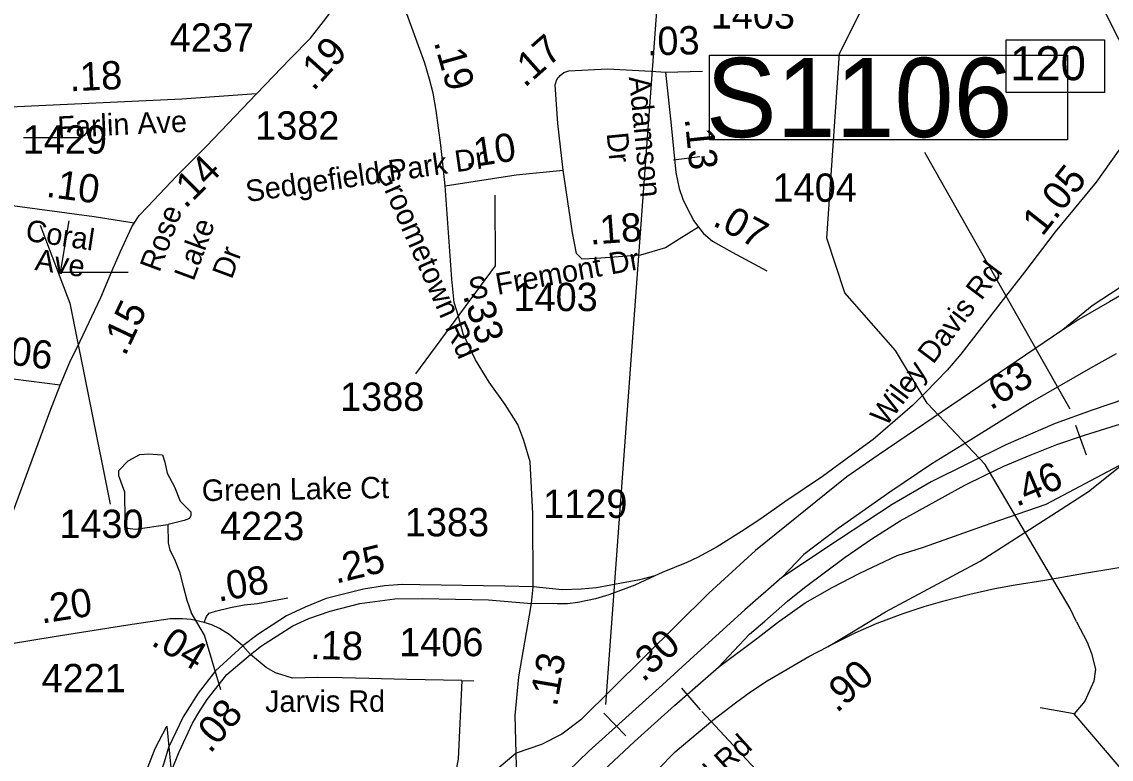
# Model space of a CAD drawing. Extents: x 1662474 to 1856135, y 779280 to 917889.
# Drawn here: x 1742029 to 1746839, y 819432 to 822688 of the extents above; entities that cross this region are included whole.
import ezdxf

# ---------------------------------------------------------------- set-up
doc = ezdxf.new("R2010")
doc.units = 0
for name, color, linetype in [('Exist Boundary Political City Limit New', 7, 'Continuous'), ('Exist Hydrographic Misc Water Feature', 7, 'Continuous'), ('Exist Hydrographic Pond Under 1500 Sq Ft', 7, 'Continuous'), ('Exist Road Non-System Type 51', 7, 'Continuous'), ('Exist Road Primary Interstate Divided Center Attributed', 7, 'Continuous'), ('Exist Road Primary Interstate Interchange CELL', 7, 'Continuous'), ('Exist Road Primary Interstate Mileage Hundredths English Label', 7, 'Continuous'), ('Exist Road Primary Interstate Ramp 1 Lane Attributed', 7, 'Continuous'), ('Exist Road Primary Interstate Service Attributed', 7, 'Continuous'), ('Exist Road Primary Interstate Structure Ovrhead Sign CELL', 7, 'Continuous'), ('Exist Road Primary Interstate Structure Standard Bridge Number Label', 7, 'Continuous'), ('Exist Road Secondary Mileage Hundredths English Label', 7, 'Continuous'), ('Exist Road Secondary Mileage Tenths English Label', 7, 'Continuous'), ('Exist Road Secondary Type 51 Attributed', 7, 'Continuous'), ('Exist Road Secondary Type 51 Divided Attributed', 7, 'Continuous'), ('Exist Road Secondary Type 51 Label', 7, 'Continuous'), ('Exist Road Secondary Type 51 Number Label', 7, 'Continuous'), ('Exist Road Secondary Type 51 Undivided 4 Lane Attributed', 7, 'Continuous'), ('Map Preparation Boundary City Limit Buffer Line', 7, 'Continuous')]:
    doc.layers.add(name, color=color, linetype=linetype)

msp = doc.modelspace()

# ---------------------------------------------------------------- linework, layer by layer
at = {"layer": 'Exist Boundary Political City Limit New'}
msp.add_lwpolyline([(1742559.9, 819327.9), (1742618.4, 819480.3), (1742669.2, 819578.2), (1742687.2, 819395.9)], dxfattribs=at)
at = {"layer": 'Exist Hydrographic Misc Water Feature'}
msp.add_line((1746674.9, 819632.3), (1746524.8, 819658.4), dxfattribs=at)
for points in [[(1746685.9, 820039.2), (1746657.6, 820097.5), (1746282.8, 820733.4), (1746026.9, 821004.4), (1745886.8, 821237.1), (1745663.7, 821491.1), (1745582.8, 821732.3), (1745639.8, 822548.5), (1745757.9, 822782.4), (1745743.7, 823091.2), (1745643.9, 824048.4), (1745654.7, 824432.2), (1745749.9, 824830.7)], [(1742673.8, 820467.7), (1742675.3, 820386.9), (1742683.3, 820354.9), (1742703.2, 820314.8), (1742726, 820259.9), (1742742.6, 820195.9), (1742758, 820134.7), (1742777.8, 820079.4)], [(1742908.9, 819738.6), (1742835.9, 819979.6), (1742777.8, 820079.4)], [(1746685.9, 820039.2), (1746732.7, 819948.9), (1746752.4, 819898.7), (1746770.2, 819830.5), (1746762, 819776.5), (1746722.2, 819688.7), (1746674.9, 819632.3)], [(1748838, 818114.5), (1748422.9, 818283.8), (1748173.8, 818393.9), (1747941.9, 818579.2), (1747842.8, 818712.5), (1747796.9, 819146.7), (1747772.9, 819272), (1747689.9, 819349.1), (1747481.9, 819382.9), (1747339.8, 819349.6), (1747204.9, 819152.2), (1747054.8, 819188), (1746674.9, 819632.3)]]:
    msp.add_lwpolyline(points, dxfattribs=at)
at = {"layer": 'Exist Hydrographic Pond Under 1500 Sq Ft'}
msp.add_lwpolyline([(1742673.8, 820467.7), (1742531.1, 820446.7), (1742496.2, 820451.3), (1742485.5, 820484.6), (1742484, 820612), (1742458.2, 820683.3), (1742458.2, 820707.5), (1742499.2, 820750), (1742550.8, 820777.3), (1742590.2, 820780.3), (1742628.1, 820777.3), (1742650.9, 820775.8), (1742661.5, 820743.9), (1742670.6, 820695.4), (1742704, 820634.7), (1742728.3, 820571.1), (1742755.6, 820545.3), (1742775.3, 820524.1), (1742775.3, 820508.9), (1742769.2, 820495.2), (1742746.5, 820486.1), (1742711.6, 820477), (1742675.2, 820467.9)], dxfattribs=at)
at = {"layer": 'Exist Road Non-System Type 51'}
msp.add_line((1745023.5, 822091.4), (1744905.9, 822076.7), dxfattribs=at)
at = {"layer": 'Exist Road Primary Interstate Divided Center Attributed'}
for points in [[(1746860.4, 821221.4), (1746748.2, 821158.2), (1746481.9, 821005.9), (1746218.9, 820842.9), (1746047, 820736), (1745861.3, 820610.9), (1745633.4, 820450.3), (1745482.3, 820335.7), (1745384.5, 820234.7)], [(1747334.8, 821128.7), (1747024.5, 821054.9), (1746902.6, 821023.6), (1746754.7, 820974), (1746591.7, 820914.4), (1746373.3, 820820.5), (1746043.5, 820656.3), (1745872.5, 820557.1), (1745639.9, 820404.2), (1745384.5, 820234.7)], [(1745105.5, 819839.1), (1745241.6, 819983.8), (1745309.5, 820041.1), (1745409.6, 820130.2), (1745484.9, 820191.1), (1745664.7, 820324.5), (1745781.6, 820404.8), (1745908, 820485.1), (1746192.9, 820642.2), (1746279.4, 820685.3), (1746365, 820725.4), (1746480.7, 820774.4), (1746598.5, 820821.1), (1746720.7, 820863.6), (1746861.6, 820907.3), (1747000, 820944.5), (1747194, 820989.9)], [(1745105.5, 819839.1), (1745280.6, 819969), (1745365, 820035.8), (1745487.6, 820122), (1745607.1, 820191.1), (1745728.5, 820253.6), (1745893.8, 820331), (1746009.7, 820368.6), (1746304.9, 820472.6), (1746551.7, 820558.7), (1746899.1, 820742.5)], [(1745384.5, 820234.7), (1745221.9, 820091.3), (1744996.9, 819887.6), (1744857.5, 819761.2), (1744533.4, 819467.1), (1744396.1, 819335.5), (1744220.4, 819175.5)], [(1744222.5, 819053.8), (1744401.4, 819198.5), (1744573.7, 819359.9), (1744734.9, 819510), (1744910.6, 819669.3), (1745105.5, 819839.1)]]:
    msp.add_lwpolyline(points, dxfattribs=at)
at = {"layer": 'Exist Road Primary Interstate Interchange CELL'}
msp.add_lwpolyline([(1746374.9, 822608.4), (1746809.9, 822608.4), (1746809.9, 822375.2), (1746374.9, 822375.2)], close=True, dxfattribs=at)
at = {"layer": 'Exist Road Primary Interstate Ramp 1 Lane Attributed'}
for points in [[(1747636.6, 823056), (1747615.3, 822759.6), (1747604.4, 822531.1), (1747589.9, 822452.5), (1747568.7, 822363.4), (1747548, 822302), (1747514.6, 822209.8), (1747486.3, 822142.5), (1747456.2, 822085.3), (1747405.7, 822002), (1747359, 821934.1), (1747300, 821860.9), (1747238.3, 821793.6), (1747178.7, 821736.9), (1747096, 821668.4), (1746955.2, 821569.2), (1746878.4, 821515.5), (1746755.3, 821434), (1746625.9, 821327.3)], [(1747370.8, 821686.7), (1747212.6, 821630), (1747119.9, 821592.8), (1747057.9, 821566.8), (1746933.3, 821510.7), (1746831.5, 821452.3), (1746695.4, 821374.3), (1746625.9, 821327.3)], [(1746625.9, 821327.3), (1745810.8, 820775), (1745671.2, 820678.8), (1745269.1, 820353.4), (1745062.1, 820165.1), (1744497.4, 819605.9), (1744412.9, 819543.3), (1744323.8, 819496.7), (1744211.6, 819459.5)], [(1746260.8, 820306.1), (1746617.6, 820536.7), (1746738.3, 820613.6), (1746899.1, 820742.5)], [(1747125.5, 820323.3), (1746970.8, 820293.8), (1746721.3, 820251.9), (1746546.3, 820221.8), (1746415.5, 820201.1), (1746325.7, 820184), (1746215.3, 820159.2), (1746094, 820127.9), (1746011.3, 820104.8), (1745918.6, 820074.1), (1745804.9, 820031.6), (1745707.5, 819989.1), (1745589.7, 819930.1)], [(1745589.7, 819930.1), (1745684.5, 819987.7), (1745843, 820083), (1746260.8, 820306.1)], [(1744229.3, 818807.6), (1744300.1, 818843), (1744340.9, 818857.8), (1744375.1, 818879), (1744460.8, 818972.9), (1744563.8, 819087.5), (1744758.3, 819305.9), (1744913.9, 819465.4), (1745080.1, 819604.7), (1745180.5, 819680.9), (1745245.8, 819729.3), (1745320.8, 819777.7), (1745503.8, 819886.4), (1745589.7, 819930.1)], [(1744211.6, 819459.5), (1744135.4, 819393.9), (1744078.1, 819342.6), (1744047.7, 819315.4), (1744027.1, 819285.9), (1743987.5, 819222.7), (1743955.6, 819164.8), (1743928.4, 819111.7), (1743845.8, 818973.5), (1743771.1, 818861.9), (1743654.2, 818715.5), (1743464.6, 818504.7)]]:
    msp.add_lwpolyline(points, dxfattribs=at)
at = {"layer": 'Exist Road Primary Interstate Service Attributed'}
msp.add_lwpolyline([(1743972, 819779.1), (1743955.5, 819433.2), (1743943.8, 819372.1), (1743920.8, 819294.1), (1743871.5, 819180.2), (1743815.4, 819066.8), (1743766.4, 818974.1), (1743672.5, 818847.7), (1743581.6, 818741.5), (1743502.1, 818661.8), (1743344.8, 818523), (1743147.3, 818326.6), (1743038.6, 818237.2), (1742994.9, 818208.3), (1742925.5, 818170.5), (1742904.9, 818162.8), (1742882, 818156), (1742832.4, 818143.3), (1742778.5, 818140.1), (1742736.7, 818143.3), (1742605.2, 818182.9), (1742547.4, 818198.8)], dxfattribs=at)
at = {"layer": 'Exist Road Primary Interstate Structure Ovrhead Sign CELL'}
for p, q in [((1744607.3, 819673.5), (1744908.8, 823757.4)), ((1746681.5, 820907.3), (1746729, 820776.6)), ((1744942, 819746.3), (1745024.2, 819650.2)), ((1744599.6, 819636.3), (1744695.8, 819535.9)), ((1745032.3, 819643), (1745971.8, 818635.6))]:
    msp.add_line(p, q, dxfattribs=at)
msp.add_lwpolyline([(1745065.7, 822541.3), (1746645.7, 822541.3), (1746645.7, 822167.2), (1745065.7, 822167.2)], close=True, dxfattribs=at)
at = {"layer": 'Exist Road Primary Interstate Structure Standard Bridge Number Label'}
msp.add_line((1746657.7, 820977.6), (1746015.6, 822110.7), dxfattribs=at)
msp.add_lwpolyline([(1747289.7, 821784.5), (1746248.3, 823852), (1745373, 824938.6)], dxfattribs=at)
at = {"layer": 'Exist Road Secondary Type 51 Attributed'}
for p, q in [((1744870.9, 822466.3), (1745034.2, 822470.7)), ((1742198.2, 821084.1), (1741868.4, 821125.1))]:
    msp.add_line(p, q, dxfattribs=at)
for points in [[(1743066.1, 822370.6), (1743214.3, 822524.4), (1743303.5, 822615.6), (1743361.8, 822689.3), (1743420, 822766.8), (1743536.4, 822937.5), (1743572.4, 822989.4), (1743659.7, 823134.8)], [(1743898.6, 821964.3), (1743878.9, 822142.7), (1743858.5, 822295.9), (1743845, 822372.8), (1743829.4, 822434.2), (1743809.2, 822505.6), (1743728.8, 822723.9), (1743686.4, 822838.6), (1743666.4, 822901), (1743660.2, 822948.3)], [(1744419.6, 822032.9), (1744395.3, 822239.3), (1744384.7, 822409.5), (1744391.8, 822432.6), (1744406, 822450.3), (1744421.9, 822464.5), (1744445, 822471.6), (1744615.3, 822480.5), (1744808.6, 822469.4), (1744870.9, 822466.3)], [(1744870.9, 822466.3), (1744895.7, 822232.2), (1744917, 822022.9), (1744931.2, 821951.6), (1744947.2, 821905.5), (1744966.7, 821864.7), (1744996.9, 821809.7), (1745016.4, 821781.3)], [(1743066.1, 822370.6), (1742736.1, 822346.5), (1741977.5, 822310.5)], [(1742525.5, 821798.6), (1742547.9, 821832.9), (1742584.1, 821870.6), (1742713.3, 822007.4), (1742844.6, 822138.3), (1743066.1, 822370.6)], [(1746901.4, 822163.2), (1746772.8, 821980.7), (1746591.7, 821761), (1746456.2, 821582.2), (1746362.3, 821462.3), (1746256.6, 821325.3), (1746175.2, 821220.2), (1746114.9, 821150), (1746018.4, 821051.9), (1745961.7, 820994.1), (1745862.5, 820909.1), (1745788.1, 820844.1), (1745680.6, 820766.2), (1745563.7, 820681.1), (1745397.8, 820568.9), (1745291.5, 820493.4), (1745206.5, 820437.9), (1745099.6, 820369.4), (1745012.2, 820323.3), (1744965.6, 820301.5), (1744856.4, 820256), (1744823.9, 820241.2)], [(1743898.6, 821964.3), (1744211.7, 822012.7), (1744419.6, 822032.9)], [(1745016.4, 821781.3), (1744931.7, 821728.4), (1744871.4, 821689.4), (1744761.5, 821657.5), (1744566.5, 821643.4), (1744502.7, 821639.8), (1744477.9, 821664.6), (1744460.2, 821756.8), (1744419.6, 822032.9)], [(1744287.5, 820193.4), (1744286.3, 820516.4), (1744273.9, 820745.3), (1744246.4, 820838.7), (1744219, 820910.1), (1744164.1, 820997.9), (1744092.7, 821096.7), (1744032.3, 821195.6), (1743977.5, 821310.8), (1743955.5, 821393.2), (1743939, 821448.1), (1743928.1, 821552.4), (1743898.6, 821964.3)], [(1742525.5, 821798.6), (1742348.6, 821826.9), (1741944.8, 821881.5)], [(1742198.2, 821084.1), (1742242.2, 821185.8), (1742286.7, 821277.9), (1742377.7, 821470.6), (1742428.6, 821590.6), (1742464.2, 821670.6), (1742515.4, 821783.3), (1742525.5, 821798.6)], [(1745016.4, 821781.3), (1745039.4, 821752.9), (1745078.5, 821719.2), (1745165.4, 821671.3), (1745318, 821588)], [(1741764.6, 819905), (1741929.2, 820362.1), (1742153.4, 820965.4), (1742198.2, 821084.1)], [(1744823.9, 820241.2), (1744736.5, 820201.1), (1744621.4, 820158.6), (1744562.3, 820140.9), (1744484.4, 820124.9), (1744438.6, 820119), (1744392.6, 820117.8), (1744279.8, 820120.2)], [(1744823.9, 820241.2), (1744756, 820224.7), (1744567, 820189.3), (1744499.1, 820183.4), (1744414.4, 820179.8), (1744287.5, 820193.4)], [(1742834.3, 820036.4), (1742844.4, 820062.3), (1742857.4, 820076.5), (1742884.5, 820086.5), (1742951.4, 820102.7), (1743011.4, 820113.2), (1743069.6, 820120.3), (1743204.5, 820145)], [(1742834.3, 820036.4), (1742777.7, 820049.1), (1742738.4, 820052.3), (1742684.6, 820052.3), (1742498.1, 820024.5), (1742172.3, 819972.8), (1741874.8, 819924.1), (1741764.6, 819905)], [(1743004.7, 819933), (1742944.4, 819983.2), (1742902.5, 820009.2), (1742868, 820026.3), (1742834.3, 820036.4)], [(1743038.9, 819894.4), (1743004.7, 819933)], [(1744220.4, 819175.5), (1744216.9, 819282.3), (1744211.6, 819459.5)]]:
    msp.add_lwpolyline(points, dxfattribs=at)
at = {"layer": 'Exist Road Secondary Type 51 Divided Attributed'}
for points in [[(1744287.5, 820193.4), (1744161.3, 820196.3), (1743786.3, 820202.7), (1743709.4, 820203.5), (1743631.4, 820198.1), (1743538.4, 820182.4), (1743373.7, 820141.4), (1743280.4, 820103), (1743198.1, 820064.6), (1743071.8, 819982.2), (1743004.7, 819933)], [(1743038.9, 819894.4), (1743088.3, 819932.8), (1743225.5, 820020.6), (1743296.9, 820053.6), (1743390.2, 820086.5), (1743521.9, 820119.5), (1743675.7, 820139.7), (1743799.1, 820141.4), (1744090, 820135.9), (1744279.8, 820120.2)], [(1743004.7, 819933), (1742885.2, 819823), (1742808.4, 819724.2), (1742742.5, 819619.8), (1742677.3, 819483.7), (1742657.8, 819418.7), (1742622.6, 819315.4), (1742609.7, 819244), (1742580.7, 819010.1), (1742544.7, 818561.4), (1742522.6, 818306.3), (1742501.9, 818215.4)], [(1742547.4, 818198.8), (1742571, 818301), (1742596.1, 818576.1), (1742626.2, 818979.4), (1742643.9, 819167.8), (1742658.1, 819256.9), (1742690.5, 819381.5), (1742724.5, 819464.2), (1742783.5, 819591.1), (1742810.7, 819637.8), (1742848.5, 819696.2), (1742934.6, 819806.5), (1743038.9, 819894.4)], [(1743972, 819779.1), (1743729.9, 819784.6), (1743561.9, 819789.3), (1743444.1, 819791.7), (1743336.2, 819793.3), (1743224.2, 819789.6), (1743149.6, 819813.1), (1743107.7, 819836.6), (1743038.9, 819894.4)], [(1743972, 819779.1), (1744025.7, 819777.9)]]:
    msp.add_lwpolyline(points, dxfattribs=at)
at = {"layer": 'Exist Road Secondary Type 51 Label'}
for points in [[(1742298, 822175.8), (1742037.5, 822175.8)], [(1742298, 822175.8), (1742037.5, 822175.8)], [(1742498.7, 821580.8), (1742200.1, 821580.8), (1742238.2, 821809.7)]]:
    msp.add_lwpolyline(points, dxfattribs=at)
at = {"layer": 'Exist Road Secondary Type 51 Number Label'}
for points in [[(1744117.5, 821922.6), (1744119.1, 821610.3), (1743768.2, 821134.1)], [(1742110.9, 821790.2), (1742241.6, 821446.4), (1742419.8, 820558.7)]]:
    msp.add_lwpolyline(points, dxfattribs=at)
at = {"layer": 'Exist Road Secondary Type 51 Undivided 4 Lane Attributed'}
for points in [[(1744279.8, 820120.2), (1744287.5, 820193.4)], [(1744211.6, 819459.5), (1744208, 819625.3), (1744224.5, 819795.5), (1744271.6, 820067.8), (1744279.8, 820120.2)]]:
    msp.add_lwpolyline(points, dxfattribs=at)
at = {"layer": 'Map Preparation Boundary City Limit Buffer Line'}
msp.add_lwpolyline([(1742559.9, 819327.9), (1742618.4, 819480.3), (1742669.2, 819578.2), (1742687.2, 819395.9)], dxfattribs=at)

# ---------------------------------------------------------------- texts
at = {"layer": 'Exist Road Primary Interstate Interchange CELL'}
msp.add_text('120', height=150, dxfattribs=at).set_placement((1746392.5, 822430))
at = {"layer": 'Exist Road Primary Interstate Mileage Hundredths English Label'}
for s, rotation, p in [('.63', 31.7794, (1746306.6, 820970.8)), ('.46', 22.9512, (1746421.1, 820545.5)), ('.30', 42.2011, (1744773, 819768.9))]:
    msp.add_text(s, height=125, rotation=rotation, dxfattribs=at).set_placement(p)
at = {"layer": 'Exist Road Primary Interstate Structure Ovrhead Sign CELL'}
msp.add_text('S1106', height=350, dxfattribs=at).set_placement((1745049.6, 822178.8))
at = {"layer": 'Exist Road Secondary Mileage Hundredths English Label'}
for s, rotation, p in [('.17', 41.6195, (1744249.8, 822394.2)), ('.19', 285.7967, (1743848, 822598.1)), ('.13', 275.8093, (1744955.7, 822260.5)), ('.10', 8.7919, (1743988, 822041.4)), ('.07', 331.3537, (1745074.5, 821792.2)), ('.18', 4.1581, (1744539.1, 821704)), ('.06', 352.9004, (1741926.7, 821180.9)), ('.25', 13.9655, (1743416.4, 820206.5)), ('.20', 9.0172, (1742117.3, 820030.7)), ('.18', 358.3981, (1743302, 819875.6)), ('.13', 80.18, (1744391.5, 819661))]:
    msp.add_text(s, height=125, rotation=rotation, dxfattribs=at).set_placement(p)
at = {"layer": 'Exist Road Secondary Mileage Tenths English Label'}
for s, rotation, p in [('.03', 1.5481, (1744790.8, 822538.9)), ('.19', 47.8373, (1743317.4, 822378.6)), ('.18', 2.7162, (1742242.7, 822380.8)), ('.14', 44.9133, (1742751.5, 821859.3)), ('1.05', 51.7274, (1746534.9, 821736.9)), ('.10', 352.3071, (1742133.3, 821916)), ('.33', 286.3968, (1743976.5, 821479.4)), ('.15', 64.738, (1742485.7, 821208.2)), ('.08', 10.0075, (1742897.6, 820127.2)), ('.04', 329.0455, (1742595.4, 819939.4)), ('.90', 42.1864, (1745628.2, 819633.6)), ('.08', 49.5638, (1742861.2, 819453.7))]:
    msp.add_text(s, height=125, rotation=rotation, dxfattribs=at).set_placement(p)
at = {"layer": 'Exist Road Secondary Type 51 Label'}
for s, rotation, p in [('Adamson', 275.641, (1744709.1, 822443.9)), ('Farlin Ave', 2.7165, (1742189.1, 822175.2)), (' Dr', 275.641, (1744607.6, 822230.8)), ('Sedgefield Park Dr', 8.1347, (1743024.6, 821891.9)), ('Groometown Rd', 293.7688, (1743588.6, 822037.9)), ('Rose', 69.607, (1742636.8, 821578.2)), ('Coral', 351.4893, (1742042.1, 821722.2)), (' Lake', 69.607, (1742775.4, 821506.3)), (' Ave', 351.4893, (1742048.9, 821597.9)), (' Dr', 69.607, (1742943.9, 821514.7)), ('S Fremont Dr', 10.2344, (1744011.8, 821460.4)), ('Wiley Davis Rd', 52.9218, (1745844.3, 820896.7)), ('Green Lake Ct', 0.9133, (1742824.9, 820571.8)), ('Jarvis Rd', 0.0957, (1743103.9, 819640.6)), ('Commercial Rd', 42.1862, (1744612, 818892.6))]:
    msp.add_text(s, height=95, rotation=rotation, dxfattribs=at).set_placement(p)
at = {"layer": 'Exist Road Secondary Type 51 Number Label'}
for s, p in [('1403', (1745070.9, 822658.2)), ('4237', (1742682.7, 822556.2)), ('1382', (1743059.8, 822167.9)), ('1429', (1742033.8, 822106.1)), ('1404', (1745343.9, 821893.3)), ('1403', (1744200.3, 821410.7)), ('1388', (1743434.6, 820970.4)), ('1129', (1744331.3, 820497.6)), ('1430', (1742195.1, 820409.1)), ('4223', (1742904.5, 820399.5)), ('1383', (1743720.5, 820416.2)), ('1406', (1743695.7, 819887.1)), ('4221', (1742116.9, 819728))]:
    msp.add_text(s, height=125, dxfattribs=at).set_placement(p)

doc.saveas('drawing.dxf')
